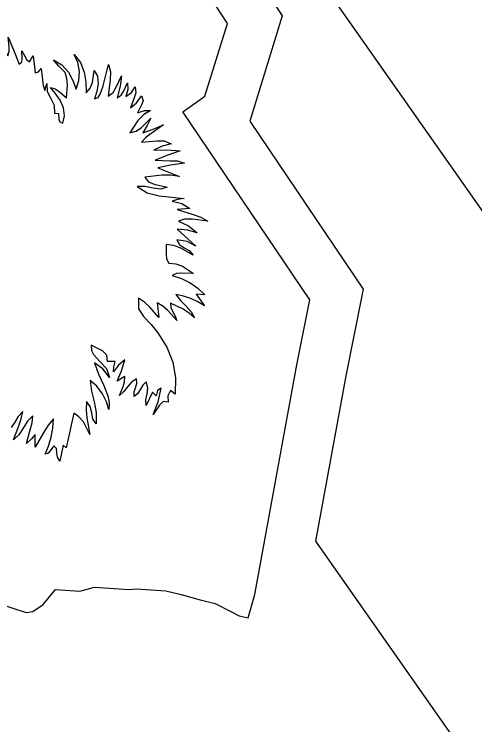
# Model space of a CAD drawing. Extents: x 1581789 to 1622364, y 1043167 to 1103486.
# Drawn here: x 1604376.34 to 1604378.642, y 1089067.268 to 1089070.82 of the extents above; entities that cross this region are included whole.
import ezdxf

# ---------------------------------------------------------------- set-up
doc = ezdxf.new("R2010")
doc.units = 0
doc.layers.add('RD_PD_PatLn2', color=7, linetype='Continuous')

msp = doc.modelspace()

# ---------------------------------------------------------------- linework, layer by layer
at = {"layer": 'RD_PD_PatLn2'}
for p, q in [((1604383.3266, 1089063.2117), (1604372.709, 1089078.3489)), ((1604383.3322, 1089063.2037), (1604372.7145, 1089078.3409)), ((1604377.4061, 1089070.7735), (1604376.6318, 1089071.9679)), ((1604377.2935, 1089070.4093), (1604377.4061, 1089070.7735)), ((1604376.4167, 1089070.5814), (1604376.434, 1089070.6119)), ((1604376.7842, 1089070.4615), (1604376.8114, 1089070.5684)), ((1604376.5442, 1089070.4258), (1604376.5213, 1089070.4526)), ((1604377.183, 1089070.3317), (1604377.2935, 1089070.4093)), ((1604376.5408, 1089070.3255), (1604376.5622, 1089070.3241)), ((1604377.8173, 1089069.392), (1604377.183, 1089070.3317)), ((1604377.1542, 1089069.7453), (1604377.2484, 1089069.6604)), ((1604377.2495, 1089069.4203), (1604377.2907, 1089069.3614)), ((1604377.055, 1089069.3777), (1604377.0621, 1089069.3031)), ((1604377.7527, 1089069.0673), (1604377.8173, 1089069.392)), ((1604376.8449, 1089069.0834), (1604376.8055, 1089069.0844)), ((1604377.5425, 1089067.9187), (1604377.7527, 1089069.0673)), ((1604377.0304, 1089068.9298), (1604376.9994, 1089068.8631)), ((1604376.6379, 1089068.8259), (1604376.5989, 1089068.6516)), ((1604376.4449, 1089068.6559), (1604376.4441, 1089068.7186)), ((1604376.5847, 1089068.6661), (1604376.5681, 1089068.5852)), ((1604376.5989, 1089068.6516), (1604376.5847, 1089068.6661)), ((1604376.4844, 1089067.8693), (1604376.5469, 1089067.9439)), ((1604376.5469, 1089067.9439), (1604376.6673, 1089067.9353)), ((1604376.6673, 1089067.9353), (1604376.741, 1089067.9562)), ((1604376.741, 1089067.9562), (1604376.9147, 1089067.9437)), ((1604376.9147, 1089067.9437), (1604376.9508, 1089067.948)), ((1604376.9508, 1089067.948), (1604377.0974, 1089067.9368)), ((1604376.1184, 1089067.9209), (1604376.399, 1089067.8297)), ((1604377.0974, 1089067.9368), (1604377.1742, 1089067.9185)), ((1604377.1742, 1089067.9185), (1604377.2687, 1089067.8918)), ((1604377.5093, 1089067.8024), (1604377.5425, 1089067.9187)), ((1604377.2687, 1089067.8918), (1604377.3451, 1089067.8734)), ((1604377.3451, 1089067.8734), (1604377.4227, 1089067.8347)), ((1604376.4337, 1089067.8336), (1604376.4844, 1089067.8693)), ((1604376.399, 1089067.8297), (1604376.4337, 1089067.8336)), ((1604377.4227, 1089067.8347), (1604377.4643, 1089067.812)), ((1604377.4643, 1089067.812), (1604377.5093, 1089067.8024))]:
    msp.add_line(p, q, dxfattribs=at)
for points in [[(1604371.3704, 1089077.41), (1604375.2934, 1089071.8229), (1604375.3242, 1089071.8615), (1604375.235, 1089072.0816), (1604375.3037, 1089072.199), (1604375.2792, 1089072.3041), (1604375.2924, 1089072.4606), (1604375.4801, 1089072.669), (1604376.0858, 1089072.6262), (1604376.6666, 1089072.2161), (1604376.7743, 1089072.2077), (1604377.6796, 1089070.8115), (1604377.5168, 1089070.2843), (1604378.0832, 1089069.4455), (1604377.9983, 1089069.0202), (1604377.8452, 1089068.1849), (1604381.9908, 1089062.2747)], [(1604376.1694, 1089070.7099), (1604376.1908, 1089070.7079), (1604376.2074, 1089070.6981), (1604376.2405, 1089070.6782), (1604376.2435, 1089070.7216), (1604376.2273, 1089070.7608), (1604376.2525, 1089070.7273), (1604376.2709, 1089070.6883), (1604376.2877, 1089070.6481), (1604376.3079, 1089070.6111), (1604376.3151, 1089070.6334), (1604376.3145, 1089070.6574), (1604376.3091, 1089070.7058), (1604376.3373, 1089070.6417), (1604376.3654, 1089070.5698), (1604376.3786, 1089070.5811), (1604376.3804, 1089070.5983), (1604376.3783, 1089070.6361), (1604376.393, 1089070.6094), (1604376.4033, 1089070.5918), (1604376.4167, 1089070.5814)], [(1604376.434, 1089070.6119), (1604376.4445, 1089070.5273), (1604376.4611, 1089070.5321), (1604376.4745, 1089070.5484), (1604376.4822, 1089070.491), (1604376.4844, 1089070.4629), (1604376.4925, 1089070.4385), (1604376.5023, 1089070.4739), (1604376.5055, 1089070.4327), (1604376.5227, 1089070.399), (1604376.5395, 1089070.3657), (1604376.5408, 1089070.3255)], [(1604376.5213, 1089070.4526), (1604376.5453, 1089070.4468), (1604376.5653, 1089070.434), (1604376.6022, 1089070.4012), (1604376.6062, 1089070.4657), (1604376.6027, 1089070.498), (1604376.5944, 1089070.5284), (1604376.5629, 1089070.5599), (1604376.5359, 1089070.5914), (1604376.5786, 1089070.5671), (1604376.6107, 1089070.5306), (1604376.6338, 1089070.4879), (1604376.6492, 1089070.4444), (1604376.6633, 1089070.4887), (1604376.6659, 1089070.5338), (1604376.6574, 1089070.5778), (1604376.6391, 1089070.619), (1604376.6712, 1089070.5784), (1604376.6895, 1089070.5308), (1604376.698, 1089070.4794), (1604376.7004, 1089070.4272), (1604376.719, 1089070.4505), (1604376.7312, 1089070.4784), (1604376.7402, 1089070.5388), (1604376.7564, 1089070.5092), (1604376.7594, 1089070.4724), (1604376.7528, 1089070.4331), (1604376.7418, 1089070.3971), (1604376.7596, 1089070.4037), (1604376.769, 1089070.4204), (1604376.7842, 1089070.4615)], [(1604376.8114, 1089070.5684), (1604376.8217, 1089070.5317), (1604376.8201, 1089070.4921), (1604376.81, 1089070.4102), (1604376.8339, 1089070.4284), (1604376.8499, 1089070.4543), (1604376.8758, 1089070.5114), (1604376.8694, 1089070.4608), (1604376.8542, 1089070.4024), (1604376.8747, 1089070.4143), (1604376.8866, 1089070.4338), (1604376.9058, 1089070.4774), (1604376.908, 1089070.4435), (1604376.8987, 1089070.4091), (1604376.9258, 1089070.4291), (1604376.9452, 1089070.456), (1604376.9485, 1089070.4274), (1604376.9402, 1089070.401), (1604376.921, 1089070.3513), (1604376.9516, 1089070.3761), (1604376.9769, 1089070.4109), (1604376.9844, 1089070.3873), (1604376.9756, 1089070.3668), (1604376.9563, 1089070.327), (1604376.9904, 1089070.3382), (1604377.0217, 1089070.3382), (1604376.9868, 1089070.316), (1604376.9585, 1089070.289), (1604376.9182, 1089070.2269), (1604376.9495, 1089070.2356), (1604376.9768, 1089070.2542), (1604377.0236, 1089070.3008), (1604377.0045, 1089070.2634), (1604376.983, 1089070.2274), (1604377.0351, 1089070.2454), (1604377.0859, 1089070.267), (1604377.0291, 1089070.2273), (1604376.9998, 1089070.2051), (1604376.9759, 1089070.1795)], [(1604376.5622, 1089070.3241), (1604376.5624, 1089070.2942), (1604376.5679, 1089070.2811), (1604376.5824, 1089070.275), (1604376.591, 1089070.3125), (1604376.5859, 1089070.3518), (1604376.5695, 1089070.3903), (1604376.5442, 1089070.4258)], [(1604376.9759, 1089070.1795), (1604377.052, 1089070.186), (1604377.0898, 1089070.1866), (1604377.1244, 1089070.1715), (1604377.0787, 1089070.1606), (1604377.0384, 1089070.1397), (1604377.1032, 1089070.1413), (1604377.1688, 1089070.1373), (1604377.1076, 1089070.1148), (1604377.0442, 1089070.0908), (1604377.1187, 1089070.0868), (1604377.156, 1089070.0864), (1604377.1916, 1089070.0757), (1604377.1219, 1089070.0653), (1604377.0577, 1089070.0512), (1604377.1655, 1089070.0084), (1604377.1218, 1089070.0155), (1604377.0783, 1089070.0149), (1604376.9922, 1089070.0053), (1604377.0114, 1089069.982), (1604377.0402, 1089069.97), (1604377.1045, 1089069.9554), (1604377.0727, 1089069.9457), (1604377.0341, 1089069.9502), (1604376.9935, 1089069.9582), (1604376.9552, 1089069.9589), (1604377.0044, 1089069.9276), (1604377.0644, 1089069.9117), (1604377.1893, 1089069.8985), (1604377.1568, 1089069.8931), (1604377.1294, 1089069.8852), (1604377.1772, 1089069.8727), (1604377.2178, 1089069.8491), (1604377.1545, 1089069.8436), (1604377.2341, 1089069.819), (1604377.2733, 1089069.806), (1604377.3073, 1089069.7854), (1604377.2288, 1089069.7951), (1604377.1915, 1089069.796), (1604377.1611, 1089069.7849), (1604377.2113, 1089069.762), (1604377.2541, 1089069.7277), (1604377.2057, 1089069.7399), (1604377.1542, 1089069.7453)], [(1604377.2484, 1089069.6604), (1604377.2041, 1089069.6829), (1604377.1529, 1089069.6914), (1604377.166, 1089069.6681), (1604377.1891, 1089069.6527), (1604377.2145, 1089069.6379), (1604377.2344, 1089069.6159), (1604377.1721, 1089069.6502), (1604377.1376, 1089069.6633), (1604377.0998, 1089069.6684), (1604377.0995, 1089069.6202), (1604377.1019, 1089069.597), (1604377.1123, 1089069.5751), (1604377.1482, 1089069.5722), (1604377.1804, 1089069.5611), (1604377.2363, 1089069.5233), (1604377.178, 1089069.525), (1604377.151, 1089069.5235), (1604377.1302, 1089069.5142), (1604377.1762, 1089069.4986), (1604377.2186, 1089069.477), (1604377.2578, 1089069.4496), (1604377.2931, 1089069.4162), (1604377.2495, 1089069.4203)], [(1604377.0621, 1089069.3031), (1604377.0179, 1089069.3551), (1604376.9911, 1089069.3811), (1604376.9616, 1089069.4), (1604376.9619, 1089069.3474), (1604376.9875, 1089069.3062), (1604377.0244, 1089069.2687), (1604377.0584, 1089069.2271), (1604377.1036, 1089069.1557), (1604377.1325, 1089069.0808), (1604377.1463, 1089069.0025), (1604377.1449, 1089068.9203), (1604377.1218, 1089068.9388), (1604377.1082, 1089068.9117), (1604377.1094, 1089068.8811), (1604377.084, 1089068.883), (1604377.0664, 1089068.8657), (1604377.0347, 1089068.8186), (1604377.0589, 1089068.8822), (1604377.0747, 1089068.9507), (1604377.0568, 1089068.9386), (1604377.0489, 1089068.9122), (1604377.0304, 1089068.9298)], [(1604377.2907, 1089069.3614), (1604377.2581, 1089069.3812), (1604377.2232, 1089069.398), (1604377.1865, 1089069.4108), (1604377.1484, 1089069.4187), (1604377.1714, 1089069.3893), (1604377.1996, 1089069.3608), (1604377.2251, 1089069.3319), (1604377.2406, 1089069.3018), (1604377.214, 1089069.3258), (1604377.1844, 1089069.3447), (1604377.1203, 1089069.3746), (1604377.1229, 1089069.3529), (1604377.1329, 1089069.3316), (1604377.1446, 1089069.3104), (1604377.152, 1089069.2887), (1604377.1077, 1089069.3392), (1604377.0828, 1089069.3607), (1604377.055, 1089069.3777)], [(1604376.8055, 1089069.0844), (1604376.803, 1089069.1158), (1604376.7818, 1089069.1368), (1604376.7249, 1089069.1646), (1604376.727, 1089069.1394), (1604376.7368, 1089069.1186), (1604376.7683, 1089069.0835), (1604376.8013, 1089069.0491), (1604376.8168, 1089069.0045), (1604376.7825, 1089069.0476), (1604376.7409, 1089069.0778), (1604376.7617, 1089069.0203), (1604376.7886, 1089068.964), (1604376.8095, 1089068.9064), (1604376.814, 1089068.8761), (1604376.8126, 1089068.8444), (1604376.8016, 1089068.8822), (1604376.7809, 1089068.9227), (1604376.7529, 1089068.9604), (1604376.7192, 1089068.9891), (1604376.7268, 1089068.9353), (1604376.7393, 1089068.8822), (1604376.7491, 1089068.8281), (1604376.7496, 1089068.7716), (1604376.7336, 1089068.7963), (1604376.7274, 1089068.8272), (1604376.72, 1089068.8585), (1604376.701, 1089068.8845), (1604376.6989, 1089068.8429), (1604376.7038, 1089068.8015), (1604376.7187, 1089068.7193), (1604376.6856, 1089068.7816), (1604376.6633, 1089068.8077), (1604376.6379, 1089068.8259)], [(1604376.9994, 1089068.8631), (1604376.9985, 1089068.8917), (1604377.0039, 1089068.9217), (1604377.0073, 1089068.9522), (1604376.9999, 1089068.9819), (1604376.983, 1089068.9661), (1604376.9709, 1089068.9455), (1604376.9579, 1089068.9246), (1604376.939, 1089068.9086), (1604376.9391, 1089068.9317), (1604376.9463, 1089068.9527), (1604376.9531, 1089068.9739), (1604376.9507, 1089068.9964), (1604376.9255, 1089068.9801), (1604376.9066, 1089068.9578), (1604376.8887, 1089068.9339), (1604376.8667, 1089068.913), (1604376.8844, 1089068.958), (1604376.8915, 1089068.9826), (1604376.893, 1089069.009), (1604376.8542, 1089068.9859), (1604376.8755, 1089069.0375), (1604376.8921, 1089069.0921), (1604376.8619, 1089069.066), (1604376.836, 1089069.0323), (1604376.8382, 1089069.057), (1604376.8449, 1089069.0834)], [(1604376.4441, 1089068.7186), (1604376.426, 1089068.6972), (1604376.4014, 1089068.6743), (1604376.4206, 1089068.7422), (1604376.4298, 1089068.7766), (1604376.4329, 1089068.8128), (1604376.4066, 1089068.7847), (1604376.3851, 1089068.7504), (1604376.3632, 1089068.7171), (1604376.3362, 1089068.6919), (1604376.3631, 1089068.7626), (1604376.3754, 1089068.7978), (1604376.3838, 1089068.8335), (1604376.3604, 1089068.8093), (1604376.3435, 1089068.7812), (1604376.3247, 1089068.7541)], [(1604376.5681, 1089068.5852), (1604376.5562, 1089068.605), (1604376.5534, 1089068.6277), (1604376.5507, 1089068.6484), (1604376.5385, 1089068.6623), (1604376.5192, 1089068.6376), (1604376.5095, 1089068.6259), (1604376.4942, 1089068.621), (1604376.5115, 1089068.6613), (1604376.5249, 1089068.7054), (1604376.5334, 1089068.7513), (1604376.5356, 1089068.7971), (1604376.5099, 1089068.7663), (1604376.4873, 1089068.7306), (1604376.4449, 1089068.6559)]]:
    msp.add_lwpolyline(points, dxfattribs=at)

doc.saveas('drawing.dxf')
